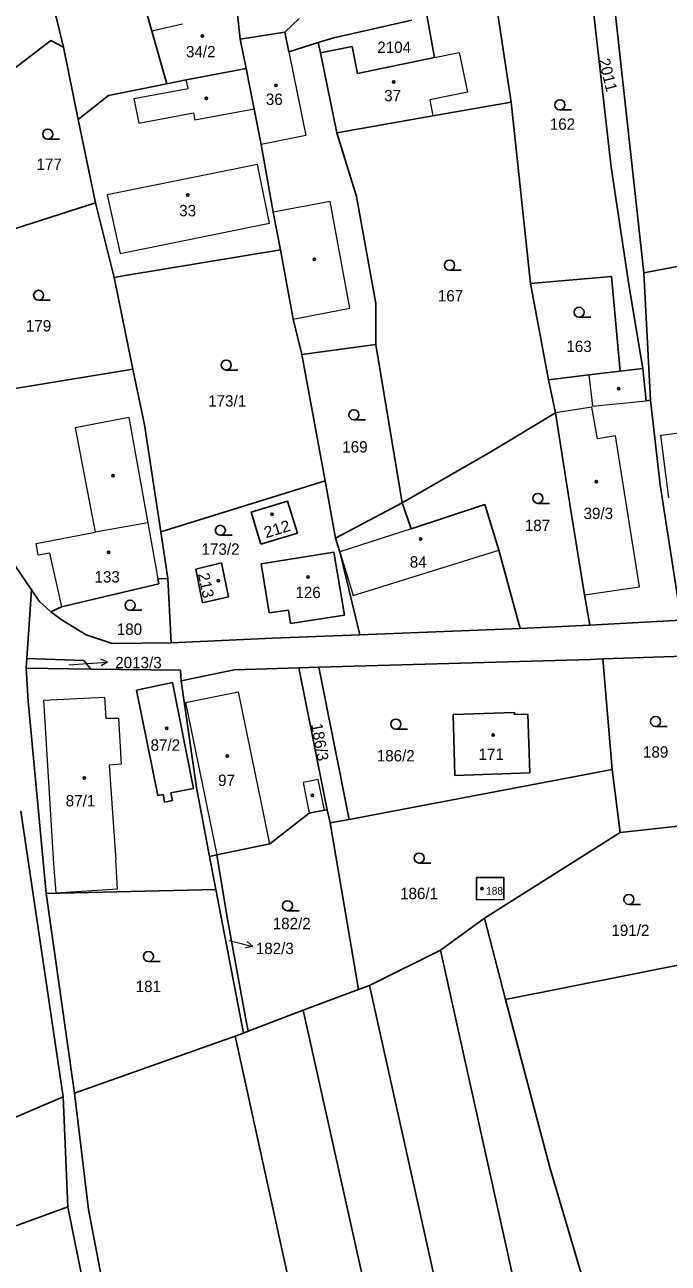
# Model space of a CAD drawing. Extents: x -820420 to -815896, y -1105820 to -1103643.
# Drawn here: x -817609.6 to -817513.4, y -1105104.9 to -1104919.6 of the extents above; entities that cross this region are included whole.
import ezdxf
from ezdxf.enums import TextEntityAlignment as Align

# ---------------------------------------------------------------- set-up
doc = ezdxf.new("R2010")
doc.units = 0
doc.header["$LTSCALE"] = 0.68
for name, color, linetype, lineweight in [('1', 7, 'Continuous', 25), ('3', 7, 'Continuous', 25), ('4', 7, 'Continuous', 13), ('5', 7, 'Continuous', 25), ('7', 7, 'Continuous', 13)]:
    doc.layers.add(name, color=color, linetype=linetype, lineweight=lineweight)
doc.layers.add('2', color=7, linetype='Continuous')

msp = doc.modelspace()

# ---------------------------------------------------------------- linework, layer by layer
at = {"layer": '1'}
for p, q in [((-817603.85, -1104922.94), (-817607.42, -1104908.4)), ((-817594.26, -1104907.62), (-817590.63, -1104920.54)), ((-817521.94, -1104940.91), (-817525.19, -1104912.2)), ((-817521.87, -1104912.73), (-817517.03, -1104956.72)), ((-817548.33, -1104924.49), (-817549.77, -1104916.5)), ((-817539.31, -1104914.95), (-817536.86, -1104931.17)), ((-817577.81, -1104917.99), (-817577.4, -1104921.73)), ((-817568.58, -1104918.64), (-817570.71, -1104920.67)), ((-817551.75, -1104918.88), (-817563.41, -1104921.51)), ((-817612.83, -1104927.36), (-817605.73, -1104921.95)), ((-817605.73, -1104921.95), (-817603.85, -1104922.94)), ((-817590.63, -1104920.54), (-817588.4, -1104928.44)), ((-817570.71, -1104920.67), (-817577.4, -1104921.73)), ((-817577.4, -1104921.73), (-817576.53, -1104926.12)), ((-817570.71, -1104920.67), (-817570.12, -1104923.61)), ((-817565.74, -1104922.24), (-817563.41, -1104921.51)), ((-817601.63, -1104933.77), (-817603.85, -1104922.94)), ((-817565.74, -1104922.24), (-817570.12, -1104923.61)), ((-817565.42, -1104923.78), (-817565.74, -1104922.24)), ((-817565.42, -1104923.78), (-817560.68, -1104922.81)), ((-817565.42, -1104923.78), (-817562.97, -1104935.73)), ((-817560.68, -1104922.81), (-817559.85, -1104926.86)), ((-817559.85, -1104926.86), (-817548.33, -1104924.49)), ((-817585.47, -1104927.83), (-817576.53, -1104926.12)), ((-817576.53, -1104926.12), (-817575.33, -1104932.22)), ((-817597.11, -1104930.14), (-817588.4, -1104928.44)), ((-817588.4, -1104928.44), (-817585.47, -1104927.83)), ((-817601.63, -1104933.77), (-817597.11, -1104930.14)), ((-817548.58, -1104933.22), (-817536.86, -1104931.17)), ((-817536.86, -1104931.17), (-817533.96, -1104958.28)), ((-817575.33, -1104932.22), (-817574.29, -1104937.51)), ((-817599.07, -1104946.21), (-817601.63, -1104933.77)), ((-817562.97, -1104935.73), (-817548.58, -1104933.22)), ((-817562.97, -1104935.73), (-817560.02, -1104945.3)), ((-817574.29, -1104937.51), (-817572.46, -1104947.61)), ((-817519.22, -1104958.81), (-817521.94, -1104940.91)), ((-817560.02, -1104945.3), (-817557.14, -1104961.27)), ((-817623.38, -1104954.07), (-817599.07, -1104946.21)), ((-817599.07, -1104946.21), (-817596.28, -1104957.41)), ((-817572.46, -1104947.61), (-817571.4, -1104953.27)), ((-817594.63, -1104957.12), (-817571.4, -1104953.27)), ((-817571.4, -1104953.27), (-817569.48, -1104963.61)), ((-817497.18, -1104952.86), (-817517.03, -1104956.72)), ((-817596.28, -1104957.41), (-817594.63, -1104957.12)), ((-817533.96, -1104958.28), (-817521.87, -1104957.23)), ((-817521.87, -1104957.23), (-817520.56, -1104971.4)), ((-817517.03, -1104956.72), (-817516.02, -1104975.73)), ((-817596.28, -1104957.41), (-817593.46, -1104971.11)), ((-817533.96, -1104958.28), (-817531.27, -1104972.69)), ((-817517.19, -1104971), (-817519.22, -1104958.81)), ((-817557.14, -1104961.27), (-817557.1, -1104967.44)), ((-817568.17, -1104968.92), (-817569.48, -1104963.61)), ((-817568.17, -1104968.92), (-817557.1, -1104967.44)), ((-817557.1, -1104967.44), (-817553.16, -1104991.12)), ((-817564.69, -1104987.83), (-817568.17, -1104968.92)), ((-817619.02, -1104975.33), (-817593.46, -1104971.11)), ((-817593.46, -1104971.11), (-817591.75, -1104979.44)), ((-817525.26, -1104971.95), (-817531.27, -1104972.69)), ((-817520.56, -1104971.4), (-817525.26, -1104971.95)), ((-817517.19, -1104971), (-817520.56, -1104971.4)), ((-817516.7, -1104975.83), (-817517.19, -1104971)), ((-817531.27, -1104972.69), (-817530.24, -1104977.64)), ((-817516.7, -1104975.83), (-817516.02, -1104975.73)), ((-817516.02, -1104975.73), (-817514.58, -1104988.41)), ((-817539.93, -1104983.47), (-817530.24, -1104977.64)), ((-817530.24, -1104977.64), (-817527.94, -1104992.28)), ((-817589.29, -1104995.43), (-817591.75, -1104979.44)), ((-817553.16, -1104991.12), (-817539.93, -1104983.47)), ((-817589.29, -1104995.43), (-817564.69, -1104987.83)), ((-817563.17, -1104996.39), (-817564.69, -1104987.83)), ((-817514.58, -1104988.41), (-817511.42, -1105008.67)), ((-817575.76, -1104992.49), (-817570.32, -1104990.84)), ((-817574.31, -1104997.28), (-817575.76, -1104992.49)), ((-817563.17, -1104996.39), (-817553.16, -1104991.12)), ((-817553.16, -1104991.12), (-817551.82, -1104994.98)), ((-817540.81, -1104991.34), (-817551.82, -1104994.98)), ((-817538.73, -1104998.2), (-817540.81, -1104991.34)), ((-817527.94, -1104992.28), (-817525.89, -1105004.9)), ((-817588.22, -1105002.42), (-817589.29, -1104995.43)), ((-817563.17, -1104996.39), (-817562.52, -1104998.46)), ((-817574.26, -1105000.22), (-817563.41, -1104998.49)), ((-817563.41, -1104998.49), (-817561.83, -1105007.9)), ((-817562.52, -1104998.46), (-817559.51, -1105010.88)), ((-817538.73, -1104998.2), (-817535.55, -1105009.89)), ((-817611.07, -1105000.53), (-817608.63, -1105004.11)), ((-817584.07, -1105001.04), (-817580.19, -1105000.09)), ((-817583.04, -1105006.09), (-817584.07, -1105001.04)), ((-817580.19, -1105000.09), (-817579.15, -1105005.18)), ((-817574.26, -1105000.22), (-817573.1, -1105007.57)), ((-817604.15, -1105006.66), (-817589.58, -1105003.24)), ((-817588.22, -1105002.42), (-817589.72, -1105002.47)), ((-817589.72, -1105002.47), (-817589.58, -1105003.24)), ((-817587.72, -1105012.08), (-817588.22, -1105002.42)), ((-817608.63, -1105004.11), (-817609.31, -1105014.41)), ((-817608.63, -1105004.11), (-817607.46, -1105005.8)), ((-817579.15, -1105005.18), (-817583.04, -1105006.09)), ((-817525.89, -1105004.9), (-817525.12, -1105009.4)), ((-817607.46, -1105005.8), (-817605.72, -1105007.44)), ((-817605.72, -1105007.44), (-817604.15, -1105006.66)), ((-817570.2, -1105007.15), (-817573.1, -1105007.57)), ((-817569.9, -1105009.18), (-817570.2, -1105007.15)), ((-817605.72, -1105007.44), (-817604.04, -1105008.69)), ((-817604.04, -1105008.69), (-817600.46, -1105010.85)), ((-817561.83, -1105007.9), (-817569.9, -1105009.18)), ((-817511.42, -1105008.67), (-817525.12, -1105009.4)), ((-817600.46, -1105010.85), (-817596.56, -1105012.18)), ((-817559.51, -1105010.88), (-817572.57, -1105011.34)), ((-817535.55, -1105009.89), (-817559.51, -1105010.88)), ((-817525.12, -1105009.4), (-817535.55, -1105009.89)), ((-817596.56, -1105012.18), (-817587.72, -1105012.08)), ((-817572.57, -1105011.34), (-817587.72, -1105012.08)), ((-817609.31, -1105014.41), (-817609.41, -1105015.87)), ((-817609.31, -1105014.41), (-817600.82, -1105014.7)), ((-817600.82, -1105014.7), (-817599.74, -1105015.99)), ((-817565.67, -1105015.71), (-817525.03, -1105014.54)), ((-817525.03, -1105014.54), (-817523.17, -1105014.45)), ((-817523.17, -1105014.45), (-817511.02, -1105014.06)), ((-817523.17, -1105014.45), (-817521.75, -1105031.01)), ((-817609.41, -1105015.87), (-817599.74, -1105015.99)), ((-817599.74, -1105015.99), (-817586.35, -1105016.16)), ((-817586.35, -1105016.16), (-817586.26, -1105017.74)), ((-817586.26, -1105017.74), (-817578.33, -1105016.12)), ((-817578.33, -1105016.12), (-817568.64, -1105015.8)), ((-817568.64, -1105015.8), (-817565.67, -1105015.71)), ((-817564.4, -1105037.03), (-817568.64, -1105015.8)), ((-817565.67, -1105015.71), (-817561.1, -1105038.49)), ((-817592.91, -1105019.13), (-817587.52, -1105018.01)), ((-817587.52, -1105018.01), (-817584.4, -1105033.83)), ((-817589.73, -1105034.92), (-817592.91, -1105019.13)), ((-817536.37, -1105022.48), (-817545.55, -1105022.79)), ((-817545.55, -1105022.79), (-817545.31, -1105031.9)), ((-817536.36, -1105022.8), (-817536.37, -1105022.48)), ((-817534.39, -1105022.74), (-817536.36, -1105022.8)), ((-817534.08, -1105031.51), (-817534.39, -1105022.74)), ((-817561.1, -1105038.49), (-817521.75, -1105031.01)), ((-817521.75, -1105031.01), (-817520.57, -1105040.43)), ((-817545.31, -1105031.9), (-817534.08, -1105031.51)), ((-817588.95, -1105034.76), (-817589.73, -1105034.92)), ((-817588.72, -1105035.88), (-817588.95, -1105034.76)), ((-817584.4, -1105033.83), (-817587.77, -1105034.52)), ((-817587.77, -1105034.52), (-817587.54, -1105035.64)), ((-817587.54, -1105035.64), (-817588.72, -1105035.88)), ((-817610.21, -1105037.23), (-817603.91, -1105080)), ((-817572.97, -1105042.15), (-817567.07, -1105037.57)), ((-817567.07, -1105037.57), (-817564.82, -1105037.11)), ((-817564.82, -1105037.11), (-817564.4, -1105037.03)), ((-817563.93, -1105038.98), (-817564.4, -1105037.03)), ((-817561.1, -1105038.49), (-817563.93, -1105038.98)), ((-817559.7, -1105063.92), (-817563.93, -1105038.98)), ((-817540.86, -1105053.24), (-817520.57, -1105040.43)), ((-817506.22, -1105038.86), (-817520.57, -1105040.43)), ((-817580.9, -1105043.78), (-817572.97, -1105042.15)), ((-817580.9, -1105043.78), (-817581.98, -1105044.01)), ((-817581.98, -1105044.01), (-817581.03, -1105048.99)), ((-817580.9, -1105043.78), (-817579.43, -1105052.86)), ((-817542.05, -1105050.49), (-817542.04, -1105047.15)), ((-817542.04, -1105047.15), (-817537.99, -1105047.17)), ((-817606.44, -1105049.56), (-817581.03, -1105048.99)), ((-817606.44, -1105049.56), (-817602.19, -1105079.42)), ((-817581.03, -1105048.99), (-817576.92, -1105070.44)), ((-817579.43, -1105052.86), (-817576.5, -1105068.68)), ((-817547.45, -1105058.03), (-817540.86, -1105053.24)), ((-817540.86, -1105053.24), (-817537.72, -1105065.45)), ((-817558.09, -1105063.32), (-817547.45, -1105058.03)), ((-817547.45, -1105058.03), (-817527.17, -1105149.52)), ((-817537.72, -1105065.45), (-817502.82, -1105058.46)), ((-817567.99, -1105067.03), (-817559.7, -1105063.92)), ((-817559.7, -1105063.92), (-817558.09, -1105063.32)), ((-817541.67, -1105137.03), (-817558.09, -1105063.32)), ((-817537.72, -1105065.45), (-817531.1, -1105090.58)), ((-817576.22, -1105070.17), (-817567.99, -1105067.03)), ((-817567.99, -1105067.03), (-817551.11, -1105142.93)), ((-817576.92, -1105070.44), (-817576.22, -1105070.17)), ((-817576.5, -1105068.68), (-817576.22, -1105070.17)), ((-817578.15, -1105070.92), (-817602.19, -1105079.42)), ((-817578.15, -1105070.92), (-817576.92, -1105070.44)), ((-817561.87, -1105145.2), (-817578.15, -1105070.92)), ((-817600.09, -1105096.83), (-817602.19, -1105079.42)), ((-817626.88, -1105089.77), (-817603.91, -1105080)), ((-817603.91, -1105080), (-817603.17, -1105096.45)), ((-817531.1, -1105090.58), (-817522.16, -1105120.58)), ((-817603.17, -1105096.45), (-817615.37, -1105100.88)), ((-817603.17, -1105096.45), (-817596.43, -1105130.36)), ((-817594.18, -1105128.25), (-817600.09, -1105096.83))]:
    msp.add_line(p, q, dxfattribs=at)
for points in [[(-817570.32, -1104990.84), (-817568.86, -1104995.64), (-817574.31, -1104997.28)], [(-817609.41, -1105015.87), (-817609.14, -1105020.81), (-817606.44, -1105049.56)], [(-817586.26, -1105017.74), (-817583.96, -1105033.7), (-817581.98, -1105044.01)], [(-817537.99, -1105047.17), (-817537.96, -1105050.44), (-817542.05, -1105050.49)]]:
    msp.add_lwpolyline(points, dxfattribs=at)
at = {"layer": '3'}
for p, q in [((-817529.583, -1104932.31), (-817527.833, -1104932.31)), ((-817606.203, -1104936.7), (-817604.453, -1104936.7)), ((-817546.093, -1104956.3), (-817544.343, -1104956.3)), ((-817607.563, -1104960.81), (-817605.813, -1104960.81)), ((-817526.713, -1104963.34), (-817524.963, -1104963.34)), ((-817579.493, -1104971.24), (-817577.743, -1104971.24)), ((-817560.403, -1104978.68), (-817558.653, -1104978.68)), ((-817532.873, -1104991.19), (-817531.123, -1104991.19)), ((-817580.383, -1104995.97), (-817578.633, -1104995.97)), ((-817593.883, -1105007.19), (-817592.133, -1105007.19)), ((-817554.133, -1105024.97), (-817552.383, -1105024.97)), ((-817515.273, -1105024.57), (-817513.523, -1105024.57)), ((-817550.643, -1105045.01), (-817548.893, -1105045.01)), ((-817519.263, -1105051.2), (-817517.513, -1105051.2)), ((-817570.333, -1105052.14), (-817568.583, -1105052.14)), ((-817591.143, -1105059.73), (-817589.393, -1105059.73))]:
    msp.add_line(p, q, dxfattribs=at)
for centre in [(-817529.5829, -1104931.5598), (-817606.2029, -1104935.9498), (-817546.0929, -1104955.5498), (-817607.5629, -1104960.0598), (-817526.7129, -1104962.5898), (-817579.4929, -1104970.4898), (-817560.4029, -1104977.9298), (-817532.8729, -1104990.4398), (-817580.3829, -1104995.2198), (-817593.8829, -1105006.4398), (-817554.1329, -1105024.2198), (-817515.2729, -1105023.8198), (-817550.6429, -1105044.2598), (-817519.2629, -1105050.4498), (-817570.3329, -1105051.3898), (-817591.1429, -1105058.9798)]:
    msp.add_circle(centre, 0.75, dxfattribs=at)
at = {"layer": '4'}
for p, q in [((-817586.04, -1104919.51), (-817590.63, -1104920.54)), ((-817570.12, -1104923.61), (-817567.58, -1104936.15)), ((-817548.33, -1104924.49), (-817544.64, -1104923.73)), ((-817593.31, -1104930.59), (-817585.21, -1104929.12)), ((-817585.21, -1104929.12), (-817585.47, -1104927.83)), ((-817593.31, -1104930.59), (-817592.56, -1104934.32)), ((-817592.56, -1104934.32), (-817584.42, -1104932.74)), ((-817584.42, -1104932.74), (-817584.19, -1104933.83)), ((-817575.33, -1104932.22), (-817584.19, -1104933.83)), ((-817567.58, -1104936.15), (-817574.29, -1104937.51)), ((-817574.82, -1104940.47), (-817597.33, -1104945.03)), ((-817573.04, -1104949.26), (-817574.82, -1104940.47)), ((-817597.33, -1104945.03), (-817595.37, -1104953.8)), ((-817563.97, -1104946.03), (-817572.46, -1104947.61)), ((-817560.99, -1104962), (-817563.97, -1104946.03)), ((-817595.37, -1104953.8), (-817573.04, -1104949.26)), ((-817569.48, -1104963.61), (-817560.99, -1104962)), ((-817525.26, -1104971.95), (-817524.7, -1104976.67)), ((-817524.7, -1104976.67), (-817516.7, -1104975.83)), ((-817594.08, -1104978.35), (-817602.1, -1104979.91)), ((-817594.08, -1104978.35), (-817591.23, -1104994.1)), ((-817602.1, -1104979.91), (-817599.11, -1104995.52)), ((-817514.51, -1104981.01), (-817509.8, -1104980.38)), ((-817513.29, -1104990.36), (-817514.51, -1104981.01)), ((-817591.23, -1104994.1), (-817599.11, -1104995.52)), ((-817591.23, -1104994.1), (-817589.72, -1105002.47)), ((-817607.94, -1104997.21), (-817599.11, -1104995.52)), ((-817551.82, -1104994.98), (-817562.52, -1104998.46)), ((-817607.61, -1104998.94), (-817607.94, -1104997.21)), ((-817605.92, -1104998.64), (-817607.61, -1104998.94)), ((-817605.92, -1104998.64), (-817604.15, -1105006.66)), ((-817562.52, -1104998.46), (-817560.5, -1105004.99)), ((-817560.5, -1105004.99), (-817538.73, -1104998.2)), ((-817525.89, -1105004.9), (-817519.43, -1105003.92)), ((-817606.82, -1105020.63), (-817597.71, -1105020.2)), ((-817597.71, -1105020.2), (-817597.49, -1105023.34)), ((-817585.59, -1105021.01), (-817577.65, -1105019.38)), ((-817572.97, -1105042.15), (-817577.65, -1105019.38)), ((-817606.82, -1105020.63), (-817605.36, -1105045.15)), ((-817585.59, -1105021.01), (-817580.9, -1105043.78)), ((-817597.49, -1105023.34), (-817595.62, -1105023.32)), ((-817595.62, -1105023.32), (-817595.2, -1105030.22)), ((-817595.2, -1105030.22), (-817597.01, -1105030.36)), ((-817597.01, -1105030.36), (-817596.03, -1105044.59)), ((-817565.76, -1105032.51), (-817568.01, -1105032.97)), ((-817568.01, -1105032.97), (-817567.07, -1105037.57)), ((-817564.82, -1105037.11), (-817565.76, -1105032.51)), ((-817605.36, -1105045.15), (-817604.98, -1105049.45)), ((-817595.78, -1105048.86), (-817596.03, -1105044.59)), ((-817604.98, -1105049.45), (-817595.78, -1105048.86))]:
    msp.add_line(p, q, dxfattribs=at)
for points in [[(-817544.64, -1104923.73), (-817543.43, -1104929.66), (-817549.06, -1104930.81), (-817548.58, -1104933.22)], [(-817519.43, -1105003.92), (-817517.68, -1105003.67), (-817521.28, -1104981.08), (-817523.96, -1104981.52), (-817524.81, -1104976.79), (-817530.24, -1104977.64)]]:
    msp.add_lwpolyline(points, dxfattribs=at)
at = {"layer": '5'}
for centre in [(-817583.0668, -1104921.2392), (-817572.0768, -1104928.6292), (-817554.4468, -1104928.1292), (-817582.4568, -1104930.5792), (-817585.2568, -1104945.0592), (-817566.2968, -1104954.6592), (-817520.7868, -1104974.0192), (-817596.4168, -1104987.0292), (-817524.1168, -1104987.9392), (-817572.6368, -1104992.8292), (-817550.4168, -1104996.5092), (-817597.0668, -1104998.4992), (-817580.6668, -1105002.7692), (-817567.2668, -1105002.1892), (-817588.3868, -1105024.8492), (-817539.5668, -1105025.8392), (-817579.3568, -1105028.9792), (-817600.7068, -1105032.2992), (-817566.5968, -1105034.8792), (-817541.2468, -1105048.8292)]:
    msp.add_circle(centre, 0.175, dxfattribs=at)
at = {"layer": '7'}
for p, q in [((-817597.246, -1105014.941), (-817598.28, -1105014.511)), ((-817575.528, -1105057.476), (-817576.379, -1105056.748))]:
    msp.add_line(p, q, dxfattribs=at)
for points in [[(-817603.05, -1105015.36), (-817600.24, -1105015.15), (-817597.246, -1105014.941), (-817598.21, -1105015.51)], [(-817579.07, -1105056.6), (-817578.44, -1105056.75), (-817575.528, -1105057.476), (-817576.621, -1105057.72)]]:
    msp.add_lwpolyline(points, dxfattribs=at)

# ---------------------------------------------------------------- texts
at = {"layer": '2'}
for s, height, p in [('2104', 1.7, (-817554.38, -1104923.795)), ('34/2', 1.7, (-817583.309, -1104924.455)), ('37', 1.7, (-817554.609, -1104931.025)), ('36', 1.7, (-817572.309, -1104931.575)), ('162', 1.7, (-817529.209, -1104935.295)), ('177', 1.7, (-817605.979, -1104941.295)), ('33', 1.7, (-817585.269, -1104948.235)), ('167', 1.7, (-817545.949, -1104960.975)), ('179', 1.7, (-817607.569, -1104965.475)), ('163', 1.7, (-817526.719, -1104968.545)), ('173/1', 1.7, (-817579.36, -1104976.715)), ('169', 1.7, (-817560.249, -1104983.585)), ('39/3', 1.7, (-817523.839, -1104993.535)), ('187', 1.7, (-817532.939, -1104995.335)), ('173/2', 1.7, (-817580.35, -1104998.885)), ('84', 1.7, (-817550.779, -1105000.805)), ('133', 1.7, (-817597.319, -1105003.035)), ('126', 1.7, (-817567.259, -1105005.365)), ('180', 1.7, (-817593.979, -1105010.865)), ('2013/3', 1.7, (-817592.63, -1105015.865)), ('87/2', 1.7, (-817588.609, -1105028.205)), ('189', 1.7, (-817515.259, -1105029.245)), ('186/2', 1.7, (-817554.14, -1105029.805)), ('171', 1.7, (-817539.869, -1105029.585)), ('97', 1.7, (-817579.449, -1105033.475)), ('87/1', 1.7, (-817601.299, -1105036.535)), ('186/1', 1.7, (-817550.65, -1105050.415)), ('188', 1.14, (-817539.36, -1105049.745)), ('182/2', 1.7, (-817569.7, -1105054.905)), ('191/2', 1.7, (-817519.04, -1105055.925)), ('181', 1.7, (-817591.149, -1105064.315))]:
    msp.add_text(s, height=height, dxfattribs=at).set_placement(p, align=Align.CENTER)
for s, rotation, p in [('2011', 284, (-817523.216, -1104927.2869)), ('213', 282, (-817583.3457, -1105003.6378)), ('186/3', 280, (-817566.3152, -1105027.0484))]:
    msp.add_text(s, height=1.7, rotation=rotation, dxfattribs=at).set_placement(p, align=Align.CENTER)
at = {"layer": '2', "width": 1.05}
msp.add_text('212', height=1.7, rotation=17, dxfattribs=at).set_placement((-817571.649, -1104995.8374), align=Align.CENTER)
at = {"layer": '2'}
msp.add_text('182/3', height=1.7, dxfattribs=at).set_placement((-817575.08, -1105058.632))

doc.saveas('drawing.dxf')
